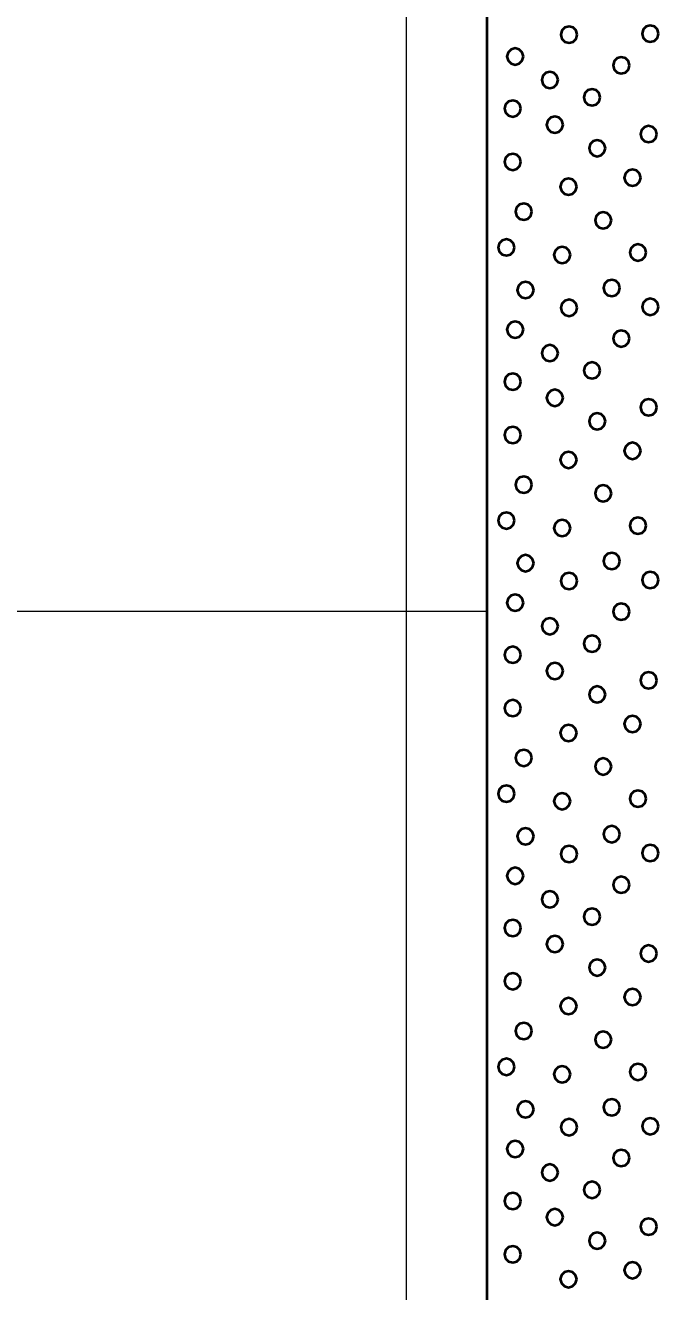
# Model space of a CAD drawing. Extents: x -582 to 653, y -817 to -3.
# Drawn here: x 320.25 to 326.15, y -211.8 to -200.02 of the extents above; entities that cross this region are included whole.
import ezdxf

# ---------------------------------------------------------------- set-up
doc = ezdxf.new("R2010")
doc.units = 0
doc.header["$LTSCALE"] = 0.4
doc.layers.add('27', color=7, linetype='Continuous', lineweight=40)
doc.layers.add('7', color=7, linetype='Continuous', lineweight=13)

msp = doc.modelspace()

# ---------------------------------------------------------------- linework, layer by layer
at = {"layer": '27'}
for points in [[(324.5465, -189.5729), (327.0465, -189.5729), (327.0465, -216.0729), (324.5465, -216.0729)], [(325.3833, -200.1108), (325.3731, -200.0727), (325.3452, -200.0448), (325.3071, -200.0346), (325.269, -200.0448), (325.2411, -200.0727), (325.2309, -200.1108), (325.2411, -200.1489), (325.269, -200.1768), (325.3071, -200.187), (325.3452, -200.1768), (325.3731, -200.1489)], [(326.1384, -200.1018), (326.1282, -200.0637), (326.1003, -200.0358), (326.0622, -200.0256), (326.0241, -200.0358), (325.9962, -200.0637), (325.986, -200.1018), (325.9962, -200.1399), (326.0241, -200.1678), (326.0622, -200.178), (326.1003, -200.1678), (326.1282, -200.1399)], [(324.8822, -200.3134), (324.872, -200.2753), (324.8441, -200.2474), (324.806, -200.2372), (324.7679, -200.2474), (324.74, -200.2753), (324.7298, -200.3134), (324.74, -200.3515), (324.7679, -200.3794), (324.806, -200.3896), (324.8441, -200.3794), (324.872, -200.3515)], [(325.8683, -200.3966), (325.8581, -200.3585), (325.8302, -200.3306), (325.7921, -200.3204), (325.754, -200.3306), (325.7261, -200.3585), (325.7159, -200.3966), (325.7261, -200.4347), (325.754, -200.4626), (325.7921, -200.4728), (325.8302, -200.4626), (325.8581, -200.4347)], [(325.2051, -200.5321), (325.1949, -200.494), (325.167, -200.4661), (325.1289, -200.4559), (325.0908, -200.4661), (325.0629, -200.494), (325.0527, -200.5321), (325.0629, -200.5702), (325.0908, -200.598), (325.1289, -200.6083), (325.167, -200.598), (325.1949, -200.5702)], [(325.5967, -200.6935), (325.5865, -200.6554), (325.5586, -200.6275), (325.5205, -200.6173), (325.4824, -200.6275), (325.4545, -200.6554), (325.4443, -200.6935), (325.4545, -200.7316), (325.4824, -200.7595), (325.5205, -200.7697), (325.5586, -200.7595), (325.5865, -200.7316)], [(324.8593, -200.7977), (324.8491, -200.7596), (324.8212, -200.7318), (324.7831, -200.7215), (324.745, -200.7318), (324.7171, -200.7596), (324.7069, -200.7977), (324.7171, -200.8358), (324.745, -200.8637), (324.7831, -200.8739), (324.8212, -200.8637), (324.8491, -200.8358)], [(325.2509, -200.9478), (325.2407, -200.9097), (325.2128, -200.8818), (325.1747, -200.8716), (325.1366, -200.8818), (325.1087, -200.9097), (325.0985, -200.9478), (325.1087, -200.9859), (325.1366, -201.0137), (325.1747, -201.024), (325.2128, -201.0137), (325.2407, -200.9859)], [(326.123, -201.0355), (326.1128, -200.9974), (326.0849, -200.9695), (326.0468, -200.9593), (326.0087, -200.9695), (325.9808, -200.9974), (325.9706, -201.0355), (325.9808, -201.0736), (326.0087, -201.1015), (326.0468, -201.1117), (326.0849, -201.1015), (326.1128, -201.0736)], [(325.645, -201.1664), (325.6348, -201.1283), (325.6069, -201.1004), (325.5688, -201.0902), (325.5307, -201.1004), (325.5028, -201.1283), (325.4926, -201.1664), (325.5028, -201.2045), (325.5307, -201.2324), (325.5688, -201.2426), (325.6069, -201.2324), (325.6348, -201.2045)], [(324.8593, -201.2935), (324.8491, -201.2554), (324.8212, -201.2276), (324.7831, -201.2173), (324.745, -201.2276), (324.7171, -201.2554), (324.7069, -201.2935), (324.7171, -201.3316), (324.745, -201.3595), (324.7831, -201.3697), (324.8212, -201.3595), (324.8491, -201.3316)], [(325.973, -201.441), (325.9628, -201.4029), (325.9349, -201.375), (325.8968, -201.3648), (325.8587, -201.375), (325.8308, -201.4029), (325.8206, -201.441), (325.8308, -201.4791), (325.8587, -201.507), (325.8968, -201.5172), (325.9349, -201.507), (325.9628, -201.4791)], [(325.378, -201.5249), (325.3678, -201.4868), (325.3399, -201.4589), (325.3018, -201.4487), (325.2637, -201.4589), (325.2358, -201.4868), (325.2256, -201.5249), (325.2358, -201.563), (325.2637, -201.5909), (325.3018, -201.6011), (325.3399, -201.5909), (325.3678, -201.563)], [(324.9623, -201.7563), (324.9521, -201.7182), (324.9242, -201.6903), (324.8861, -201.6801), (324.848, -201.6903), (324.8201, -201.7182), (324.8099, -201.7563), (324.8201, -201.7944), (324.848, -201.8223), (324.8861, -201.8325), (324.9242, -201.8223), (324.9521, -201.7944)], [(325.7009, -201.8364), (325.6907, -201.7983), (325.6628, -201.7704), (325.6247, -201.7602), (325.5866, -201.7704), (325.5587, -201.7983), (325.5485, -201.8364), (325.5587, -201.8745), (325.5866, -201.9024), (325.6247, -201.9126), (325.6628, -201.9024), (325.6907, -201.8745)], [(324.8008, -202.0894), (324.7906, -202.0513), (324.7627, -202.0234), (324.7246, -202.0132), (324.6865, -202.0234), (324.6587, -202.0513), (324.6484, -202.0894), (324.6587, -202.1275), (324.6865, -202.1554), (324.7246, -202.1656), (324.7627, -202.1554), (324.7906, -202.1275)], [(325.3195, -202.1593), (325.3093, -202.1212), (325.2814, -202.0933), (325.2433, -202.0831), (325.2052, -202.0933), (325.1773, -202.1212), (325.1671, -202.1593), (325.1773, -202.1974), (325.2052, -202.2253), (325.2433, -202.2355), (325.2814, -202.2253), (325.3093, -202.1974)], [(326.0238, -202.1364), (326.0136, -202.0983), (325.9857, -202.0704), (325.9476, -202.0602), (325.9095, -202.0704), (325.8816, -202.0983), (325.8714, -202.1364), (325.8816, -202.1745), (325.9095, -202.2024), (325.9476, -202.2126), (325.9857, -202.2024), (326.0136, -202.1745)], [(324.9784, -202.4855), (324.9682, -202.4474), (324.9403, -202.4196), (324.9022, -202.4093), (324.8641, -202.4196), (324.8362, -202.4474), (324.826, -202.4855), (324.8362, -202.5236), (324.8641, -202.5515), (324.9022, -202.5617), (324.9403, -202.5515), (324.9682, -202.5236)], [(325.7794, -202.466), (325.7692, -202.4279), (325.7413, -202.4), (325.7032, -202.3898), (325.6651, -202.4), (325.6372, -202.4279), (325.627, -202.466), (325.6372, -202.5041), (325.6651, -202.5319), (325.7032, -202.5422), (325.7413, -202.5319), (325.7692, -202.5041)], [(325.3833, -202.6508), (325.3731, -202.6127), (325.3452, -202.5848), (325.3071, -202.5746), (325.269, -202.5848), (325.2411, -202.6127), (325.2309, -202.6508), (325.2411, -202.6889), (325.269, -202.7168), (325.3071, -202.727), (325.3452, -202.7168), (325.3731, -202.6889)], [(326.1384, -202.6418), (326.1282, -202.6037), (326.1003, -202.5758), (326.0622, -202.5656), (326.0241, -202.5758), (325.9962, -202.6037), (325.986, -202.6418), (325.9962, -202.6799), (326.0241, -202.7078), (326.0622, -202.718), (326.1003, -202.7078), (326.1282, -202.6799)], [(324.8822, -202.8534), (324.872, -202.8153), (324.8441, -202.7874), (324.806, -202.7772), (324.7679, -202.7874), (324.74, -202.8153), (324.7298, -202.8534), (324.74, -202.8915), (324.7679, -202.9194), (324.806, -202.9296), (324.8441, -202.9194), (324.872, -202.8915)], [(325.8683, -202.9366), (325.8581, -202.8985), (325.8302, -202.8706), (325.7921, -202.8604), (325.754, -202.8706), (325.7261, -202.8985), (325.7159, -202.9366), (325.7261, -202.9747), (325.754, -203.0026), (325.7921, -203.0128), (325.8302, -203.0026), (325.8581, -202.9747)], [(325.2051, -203.0721), (325.1949, -203.034), (325.167, -203.0061), (325.1289, -202.9959), (325.0908, -203.0061), (325.0629, -203.034), (325.0527, -203.0721), (325.0629, -203.1102), (325.0908, -203.138), (325.1289, -203.1483), (325.167, -203.138), (325.1949, -203.1102)], [(324.8593, -203.3377), (324.8491, -203.2996), (324.8212, -203.2718), (324.7831, -203.2615), (324.745, -203.2718), (324.7171, -203.2996), (324.7069, -203.3377), (324.7171, -203.3758), (324.745, -203.4037), (324.7831, -203.4139), (324.8212, -203.4037), (324.8491, -203.3758)], [(325.5967, -203.2335), (325.5865, -203.1954), (325.5586, -203.1675), (325.5205, -203.1573), (325.4824, -203.1675), (325.4545, -203.1954), (325.4443, -203.2335), (325.4545, -203.2716), (325.4824, -203.2995), (325.5205, -203.3097), (325.5586, -203.2995), (325.5865, -203.2716)], [(325.2509, -203.4878), (325.2407, -203.4497), (325.2128, -203.4218), (325.1747, -203.4116), (325.1366, -203.4218), (325.1087, -203.4497), (325.0985, -203.4878), (325.1087, -203.5259), (325.1366, -203.5537), (325.1747, -203.564), (325.2128, -203.5537), (325.2407, -203.5259)], [(326.123, -203.5755), (326.1128, -203.5374), (326.0849, -203.5095), (326.0468, -203.4993), (326.0087, -203.5095), (325.9808, -203.5374), (325.9706, -203.5755), (325.9808, -203.6136), (326.0087, -203.6415), (326.0468, -203.6517), (326.0849, -203.6415), (326.1128, -203.6136)], [(325.645, -203.7064), (325.6348, -203.6683), (325.6069, -203.6404), (325.5688, -203.6302), (325.5307, -203.6404), (325.5028, -203.6683), (325.4926, -203.7064), (325.5028, -203.7445), (325.5307, -203.7724), (325.5688, -203.7826), (325.6069, -203.7724), (325.6348, -203.7445)], [(324.8593, -203.8335), (324.8491, -203.7954), (324.8212, -203.7676), (324.7831, -203.7573), (324.745, -203.7676), (324.7171, -203.7954), (324.7069, -203.8335), (324.7171, -203.8716), (324.745, -203.8995), (324.7831, -203.9097), (324.8212, -203.8995), (324.8491, -203.8716)], [(325.973, -203.981), (325.9628, -203.9429), (325.9349, -203.915), (325.8968, -203.9048), (325.8587, -203.915), (325.8308, -203.9429), (325.8206, -203.981), (325.8308, -204.0191), (325.8587, -204.047), (325.8968, -204.0572), (325.9349, -204.047), (325.9628, -204.0191)], [(325.378, -204.0649), (325.3678, -204.0268), (325.3399, -203.9989), (325.3018, -203.9887), (325.2637, -203.9989), (325.2358, -204.0268), (325.2256, -204.0649), (325.2358, -204.103), (325.2637, -204.1309), (325.3018, -204.1411), (325.3399, -204.1309), (325.3678, -204.103)], [(324.9623, -204.2963), (324.9521, -204.2582), (324.9242, -204.2303), (324.8861, -204.2201), (324.848, -204.2303), (324.8201, -204.2582), (324.8099, -204.2963), (324.8201, -204.3344), (324.848, -204.3623), (324.8861, -204.3725), (324.9242, -204.3623), (324.9521, -204.3344)], [(325.7009, -204.3764), (325.6907, -204.3383), (325.6628, -204.3104), (325.6247, -204.3002), (325.5866, -204.3104), (325.5587, -204.3383), (325.5485, -204.3764), (325.5587, -204.4145), (325.5866, -204.4424), (325.6247, -204.4526), (325.6628, -204.4424), (325.6907, -204.4145)], [(324.8008, -204.6294), (324.7906, -204.5913), (324.7627, -204.5634), (324.7246, -204.5532), (324.6865, -204.5634), (324.6587, -204.5913), (324.6484, -204.6294), (324.6587, -204.6675), (324.6865, -204.6954), (324.7246, -204.7056), (324.7627, -204.6954), (324.7906, -204.6675)], [(325.3195, -204.6993), (325.3093, -204.6612), (325.2814, -204.6333), (325.2433, -204.6231), (325.2052, -204.6333), (325.1773, -204.6612), (325.1671, -204.6993), (325.1773, -204.7374), (325.2052, -204.7653), (325.2433, -204.7755), (325.2814, -204.7653), (325.3093, -204.7374)], [(326.0238, -204.6764), (326.0136, -204.6383), (325.9857, -204.6104), (325.9476, -204.6002), (325.9095, -204.6104), (325.8816, -204.6383), (325.8714, -204.6764), (325.8816, -204.7145), (325.9095, -204.7424), (325.9476, -204.7526), (325.9857, -204.7424), (326.0136, -204.7145)], [(324.9784, -205.0255), (324.9682, -204.9874), (324.9403, -204.9596), (324.9022, -204.9493), (324.8641, -204.9596), (324.8362, -204.9874), (324.826, -205.0255), (324.8362, -205.0636), (324.8641, -205.0915), (324.9022, -205.1017), (324.9403, -205.0915), (324.9682, -205.0636)], [(325.7794, -205.006), (325.7692, -204.9679), (325.7413, -204.94), (325.7032, -204.9298), (325.6651, -204.94), (325.6372, -204.9679), (325.627, -205.006), (325.6372, -205.0441), (325.6651, -205.0719), (325.7032, -205.0822), (325.7413, -205.0719), (325.7692, -205.0441)], [(325.3833, -205.1908), (325.3731, -205.1527), (325.3452, -205.1248), (325.3071, -205.1146), (325.269, -205.1248), (325.2411, -205.1527), (325.2309, -205.1908), (325.2411, -205.2289), (325.269, -205.2568), (325.3071, -205.267), (325.3452, -205.2568), (325.3731, -205.2289)], [(326.1384, -205.1818), (326.1282, -205.1437), (326.1003, -205.1158), (326.0622, -205.1056), (326.0241, -205.1158), (325.9962, -205.1437), (325.986, -205.1818), (325.9962, -205.2199), (326.0241, -205.2478), (326.0622, -205.258), (326.1003, -205.2478), (326.1282, -205.2199)], [(324.8822, -205.3934), (324.872, -205.3553), (324.8441, -205.3274), (324.806, -205.3172), (324.7679, -205.3274), (324.74, -205.3553), (324.7298, -205.3934), (324.74, -205.4315), (324.7679, -205.4594), (324.806, -205.4696), (324.8441, -205.4594), (324.872, -205.4315)], [(325.8683, -205.4766), (325.8581, -205.4385), (325.8302, -205.4106), (325.7921, -205.4004), (325.754, -205.4106), (325.7261, -205.4385), (325.7159, -205.4766), (325.7261, -205.5147), (325.754, -205.5426), (325.7921, -205.5528), (325.8302, -205.5426), (325.8581, -205.5147)], [(325.2051, -205.6121), (325.1949, -205.574), (325.167, -205.5461), (325.1289, -205.5359), (325.0908, -205.5461), (325.0629, -205.574), (325.0527, -205.6121), (325.0629, -205.6502), (325.0908, -205.678), (325.1289, -205.6883), (325.167, -205.678), (325.1949, -205.6502)], [(325.5967, -205.7735), (325.5865, -205.7354), (325.5586, -205.7075), (325.5205, -205.6973), (325.4824, -205.7075), (325.4545, -205.7354), (325.4443, -205.7735), (325.4545, -205.8116), (325.4824, -205.8395), (325.5205, -205.8497), (325.5586, -205.8395), (325.5865, -205.8116)], [(324.8593, -205.8777), (324.8491, -205.8396), (324.8212, -205.8118), (324.7831, -205.8015), (324.745, -205.8118), (324.7171, -205.8396), (324.7069, -205.8777), (324.7171, -205.9158), (324.745, -205.9437), (324.7831, -205.9539), (324.8212, -205.9437), (324.8491, -205.9158)], [(325.2509, -206.0278), (325.2407, -205.9897), (325.2128, -205.9618), (325.1747, -205.9516), (325.1366, -205.9618), (325.1087, -205.9897), (325.0985, -206.0278), (325.1087, -206.0659), (325.1366, -206.0937), (325.1747, -206.104), (325.2128, -206.0937), (325.2407, -206.0659)], [(326.123, -206.1155), (326.1128, -206.0774), (326.0849, -206.0495), (326.0468, -206.0393), (326.0087, -206.0495), (325.9808, -206.0774), (325.9706, -206.1155), (325.9808, -206.1536), (326.0087, -206.1815), (326.0468, -206.1917), (326.0849, -206.1815), (326.1128, -206.1536)], [(325.645, -206.2464), (325.6348, -206.2083), (325.6069, -206.1804), (325.5688, -206.1702), (325.5307, -206.1804), (325.5028, -206.2083), (325.4926, -206.2464), (325.5028, -206.2845), (325.5307, -206.3124), (325.5688, -206.3226), (325.6069, -206.3124), (325.6348, -206.2845)], [(324.8593, -206.3735), (324.8491, -206.3354), (324.8212, -206.3076), (324.7831, -206.2973), (324.745, -206.3076), (324.7171, -206.3354), (324.7069, -206.3735), (324.7171, -206.4116), (324.745, -206.4395), (324.7831, -206.4497), (324.8212, -206.4395), (324.8491, -206.4116)], [(325.973, -206.521), (325.9628, -206.4829), (325.9349, -206.455), (325.8968, -206.4448), (325.8587, -206.455), (325.8308, -206.4829), (325.8206, -206.521), (325.8308, -206.5591), (325.8587, -206.587), (325.8968, -206.5972), (325.9349, -206.587), (325.9628, -206.5591)], [(325.378, -206.6049), (325.3678, -206.5668), (325.3399, -206.5389), (325.3018, -206.5287), (325.2637, -206.5389), (325.2358, -206.5668), (325.2256, -206.6049), (325.2358, -206.643), (325.2637, -206.6709), (325.3018, -206.6811), (325.3399, -206.6709), (325.3678, -206.643)], [(324.9623, -206.8363), (324.9521, -206.7982), (324.9242, -206.7703), (324.8861, -206.7601), (324.848, -206.7703), (324.8201, -206.7982), (324.8099, -206.8363), (324.8201, -206.8744), (324.848, -206.9023), (324.8861, -206.9125), (324.9242, -206.9023), (324.9521, -206.8744)], [(325.7009, -206.9164), (325.6907, -206.8783), (325.6628, -206.8504), (325.6247, -206.8402), (325.5866, -206.8504), (325.5587, -206.8783), (325.5485, -206.9164), (325.5587, -206.9545), (325.5866, -206.9824), (325.6247, -206.9926), (325.6628, -206.9824), (325.6907, -206.9545)], [(324.8008, -207.1694), (324.7906, -207.1313), (324.7627, -207.1034), (324.7246, -207.0932), (324.6865, -207.1034), (324.6587, -207.1313), (324.6484, -207.1694), (324.6587, -207.2075), (324.6865, -207.2354), (324.7246, -207.2456), (324.7627, -207.2354), (324.7906, -207.2075)], [(326.0238, -207.2164), (326.0136, -207.1783), (325.9857, -207.1504), (325.9476, -207.1402), (325.9095, -207.1504), (325.8816, -207.1783), (325.8714, -207.2164), (325.8816, -207.2545), (325.9095, -207.2824), (325.9476, -207.2926), (325.9857, -207.2824), (326.0136, -207.2545)], [(325.3195, -207.2393), (325.3093, -207.2012), (325.2814, -207.1733), (325.2433, -207.1631), (325.2052, -207.1733), (325.1773, -207.2012), (325.1671, -207.2393), (325.1773, -207.2774), (325.2052, -207.3053), (325.2433, -207.3155), (325.2814, -207.3053), (325.3093, -207.2774)], [(324.9784, -207.5655), (324.9682, -207.5274), (324.9403, -207.4996), (324.9022, -207.4893), (324.8641, -207.4996), (324.8362, -207.5274), (324.826, -207.5655), (324.8362, -207.6036), (324.8641, -207.6315), (324.9022, -207.6417), (324.9403, -207.6315), (324.9682, -207.6036)], [(325.7794, -207.546), (325.7692, -207.5079), (325.7413, -207.48), (325.7032, -207.4698), (325.6651, -207.48), (325.6372, -207.5079), (325.627, -207.546), (325.6372, -207.5841), (325.6651, -207.6119), (325.7032, -207.6222), (325.7413, -207.6119), (325.7692, -207.5841)], [(325.3833, -207.7308), (325.3731, -207.6927), (325.3452, -207.6648), (325.3071, -207.6546), (325.269, -207.6648), (325.2411, -207.6927), (325.2309, -207.7308), (325.2411, -207.7689), (325.269, -207.7968), (325.3071, -207.807), (325.3452, -207.7968), (325.3731, -207.7689)], [(326.1384, -207.7218), (326.1282, -207.6837), (326.1003, -207.6558), (326.0622, -207.6456), (326.0241, -207.6558), (325.9962, -207.6837), (325.986, -207.7218), (325.9962, -207.7599), (326.0241, -207.7878), (326.0622, -207.798), (326.1003, -207.7878), (326.1282, -207.7599)], [(324.8822, -207.9334), (324.872, -207.8953), (324.8441, -207.8674), (324.806, -207.8572), (324.7679, -207.8674), (324.74, -207.8953), (324.7298, -207.9334), (324.74, -207.9715), (324.7679, -207.9994), (324.806, -208.0096), (324.8441, -207.9994), (324.872, -207.9715)], [(325.8683, -208.0166), (325.8581, -207.9785), (325.8302, -207.9506), (325.7921, -207.9404), (325.754, -207.9506), (325.7261, -207.9785), (325.7159, -208.0166), (325.7261, -208.0547), (325.754, -208.0826), (325.7921, -208.0928), (325.8302, -208.0826), (325.8581, -208.0547)], [(325.2051, -208.1521), (325.1949, -208.114), (325.167, -208.0861), (325.1289, -208.0759), (325.0908, -208.0861), (325.0629, -208.114), (325.0527, -208.1521), (325.0629, -208.1902), (325.0908, -208.218), (325.1289, -208.2283), (325.167, -208.218), (325.1949, -208.1902)], [(325.5967, -208.3135), (325.5865, -208.2754), (325.5586, -208.2475), (325.5205, -208.2373), (325.4824, -208.2475), (325.4545, -208.2754), (325.4443, -208.3135), (325.4545, -208.3516), (325.4824, -208.3795), (325.5205, -208.3897), (325.5586, -208.3795), (325.5865, -208.3516)], [(324.8593, -208.4177), (324.8491, -208.3796), (324.8212, -208.3518), (324.7831, -208.3415), (324.745, -208.3518), (324.7171, -208.3796), (324.7069, -208.4177), (324.7171, -208.4558), (324.745, -208.4837), (324.7831, -208.4939), (324.8212, -208.4837), (324.8491, -208.4558)], [(325.2509, -208.5678), (325.2407, -208.5297), (325.2128, -208.5018), (325.1747, -208.4916), (325.1366, -208.5018), (325.1087, -208.5297), (325.0985, -208.5678), (325.1087, -208.6059), (325.1366, -208.6337), (325.1747, -208.644), (325.2128, -208.6337), (325.2407, -208.6059)], [(326.123, -208.6555), (326.1128, -208.6174), (326.0849, -208.5895), (326.0468, -208.5793), (326.0087, -208.5895), (325.9808, -208.6174), (325.9706, -208.6555), (325.9808, -208.6936), (326.0087, -208.7215), (326.0468, -208.7317), (326.0849, -208.7215), (326.1128, -208.6936)], [(325.645, -208.7864), (325.6348, -208.7483), (325.6069, -208.7204), (325.5688, -208.7102), (325.5307, -208.7204), (325.5028, -208.7483), (325.4926, -208.7864), (325.5028, -208.8245), (325.5307, -208.8524), (325.5688, -208.8626), (325.6069, -208.8524), (325.6348, -208.8245)], [(324.8593, -208.9135), (324.8491, -208.8754), (324.8212, -208.8476), (324.7831, -208.8373), (324.745, -208.8476), (324.7171, -208.8754), (324.7069, -208.9135), (324.7171, -208.9516), (324.745, -208.9795), (324.7831, -208.9897), (324.8212, -208.9795), (324.8491, -208.9516)], [(325.973, -209.061), (325.9628, -209.0229), (325.9349, -208.995), (325.8968, -208.9848), (325.8587, -208.995), (325.8308, -209.0229), (325.8206, -209.061), (325.8308, -209.0991), (325.8587, -209.127), (325.8968, -209.1372), (325.9349, -209.127), (325.9628, -209.0991)], [(325.378, -209.1449), (325.3678, -209.1068), (325.3399, -209.0789), (325.3018, -209.0687), (325.2637, -209.0789), (325.2358, -209.1068), (325.2256, -209.1449), (325.2358, -209.183), (325.2637, -209.2109), (325.3018, -209.2211), (325.3399, -209.2109), (325.3678, -209.183)], [(324.9623, -209.3763), (324.9521, -209.3382), (324.9242, -209.3103), (324.8861, -209.3001), (324.848, -209.3103), (324.8201, -209.3382), (324.8099, -209.3763), (324.8201, -209.4144), (324.848, -209.4423), (324.8861, -209.4525), (324.9242, -209.4423), (324.9521, -209.4144)], [(325.7009, -209.4564), (325.6907, -209.4183), (325.6628, -209.3904), (325.6247, -209.3802), (325.5866, -209.3904), (325.5587, -209.4183), (325.5485, -209.4564), (325.5587, -209.4945), (325.5866, -209.5224), (325.6247, -209.5326), (325.6628, -209.5224), (325.6907, -209.4945)], [(324.8008, -209.7094), (324.7906, -209.6713), (324.7627, -209.6434), (324.7246, -209.6332), (324.6865, -209.6434), (324.6587, -209.6713), (324.6484, -209.7094), (324.6587, -209.7475), (324.6865, -209.7754), (324.7246, -209.7856), (324.7627, -209.7754), (324.7906, -209.7475)], [(325.3195, -209.7793), (325.3093, -209.7412), (325.2814, -209.7133), (325.2433, -209.7031), (325.2052, -209.7133), (325.1773, -209.7412), (325.1671, -209.7793), (325.1773, -209.8174), (325.2052, -209.8453), (325.2433, -209.8555), (325.2814, -209.8453), (325.3093, -209.8174)], [(326.0238, -209.7564), (326.0136, -209.7183), (325.9857, -209.6904), (325.9476, -209.6802), (325.9095, -209.6904), (325.8816, -209.7183), (325.8714, -209.7564), (325.8816, -209.7945), (325.9095, -209.8224), (325.9476, -209.8326), (325.9857, -209.8224), (326.0136, -209.7945)], [(324.9784, -210.1055), (324.9682, -210.0674), (324.9403, -210.0396), (324.9022, -210.0293), (324.8641, -210.0396), (324.8362, -210.0674), (324.826, -210.1055), (324.8362, -210.1436), (324.8641, -210.1715), (324.9022, -210.1817), (324.9403, -210.1715), (324.9682, -210.1436)], [(325.7794, -210.086), (325.7692, -210.0479), (325.7413, -210.02), (325.7032, -210.0098), (325.6651, -210.02), (325.6372, -210.0479), (325.627, -210.086), (325.6372, -210.1241), (325.6651, -210.1519), (325.7032, -210.1622), (325.7413, -210.1519), (325.7692, -210.1241)], [(325.3833, -210.2708), (325.3731, -210.2327), (325.3452, -210.2048), (325.3071, -210.1946), (325.269, -210.2048), (325.2411, -210.2327), (325.2309, -210.2708), (325.2411, -210.3089), (325.269, -210.3368), (325.3071, -210.347), (325.3452, -210.3368), (325.3731, -210.3089)], [(326.1384, -210.2618), (326.1282, -210.2237), (326.1003, -210.1958), (326.0622, -210.1856), (326.0241, -210.1958), (325.9962, -210.2237), (325.986, -210.2618), (325.9962, -210.2999), (326.0241, -210.3278), (326.0622, -210.338), (326.1003, -210.3278), (326.1282, -210.2999)], [(324.8822, -210.4734), (324.872, -210.4353), (324.8441, -210.4074), (324.806, -210.3972), (324.7679, -210.4074), (324.74, -210.4353), (324.7298, -210.4734), (324.74, -210.5115), (324.7679, -210.5394), (324.806, -210.5496), (324.8441, -210.5394), (324.872, -210.5115)], [(325.8683, -210.5566), (325.8581, -210.5185), (325.8302, -210.4906), (325.7921, -210.4804), (325.754, -210.4906), (325.7261, -210.5185), (325.7159, -210.5566), (325.7261, -210.5947), (325.754, -210.6226), (325.7921, -210.6328), (325.8302, -210.6226), (325.8581, -210.5947)], [(325.2051, -210.6921), (325.1949, -210.654), (325.167, -210.6261), (325.1289, -210.6159), (325.0908, -210.6261), (325.0629, -210.654), (325.0527, -210.6921), (325.0629, -210.7302), (325.0908, -210.758), (325.1289, -210.7683), (325.167, -210.758), (325.1949, -210.7302)], [(325.5967, -210.8535), (325.5865, -210.8154), (325.5586, -210.7875), (325.5205, -210.7773), (325.4824, -210.7875), (325.4545, -210.8154), (325.4443, -210.8535), (325.4545, -210.8916), (325.4824, -210.9195), (325.5205, -210.9297), (325.5586, -210.9195), (325.5865, -210.8916)], [(324.8593, -210.9577), (324.8491, -210.9196), (324.8212, -210.8918), (324.7831, -210.8815), (324.745, -210.8918), (324.7171, -210.9196), (324.7069, -210.9577), (324.7171, -210.9958), (324.745, -211.0237), (324.7831, -211.0339), (324.8212, -211.0237), (324.8491, -210.9958)], [(325.2509, -211.1078), (325.2407, -211.0697), (325.2128, -211.0418), (325.1747, -211.0316), (325.1366, -211.0418), (325.1087, -211.0697), (325.0985, -211.1078), (325.1087, -211.1459), (325.1366, -211.1737), (325.1747, -211.184), (325.2128, -211.1737), (325.2407, -211.1459)], [(326.123, -211.1955), (326.1128, -211.1574), (326.0849, -211.1295), (326.0468, -211.1193), (326.0087, -211.1295), (325.9808, -211.1574), (325.9706, -211.1955), (325.9808, -211.2336), (326.0087, -211.2615), (326.0468, -211.2717), (326.0849, -211.2615), (326.1128, -211.2336)], [(325.645, -211.3264), (325.6348, -211.2883), (325.6069, -211.2604), (325.5688, -211.2502), (325.5307, -211.2604), (325.5028, -211.2883), (325.4926, -211.3264), (325.5028, -211.3645), (325.5307, -211.3924), (325.5688, -211.4026), (325.6069, -211.3924), (325.6348, -211.3645)], [(324.8593, -211.4535), (324.8491, -211.4154), (324.8212, -211.3876), (324.7831, -211.3773), (324.745, -211.3876), (324.7171, -211.4154), (324.7069, -211.4535), (324.7171, -211.4916), (324.745, -211.5195), (324.7831, -211.5297), (324.8212, -211.5195), (324.8491, -211.4916)], [(325.378, -211.6849), (325.3678, -211.6468), (325.3399, -211.6189), (325.3018, -211.6087), (325.2637, -211.6189), (325.2358, -211.6468), (325.2256, -211.6849), (325.2358, -211.723), (325.2637, -211.7509), (325.3018, -211.7611), (325.3399, -211.7509), (325.3678, -211.723)], [(325.973, -211.601), (325.9628, -211.5629), (325.9349, -211.535), (325.8968, -211.5248), (325.8587, -211.535), (325.8308, -211.5629), (325.8206, -211.601), (325.8308, -211.6391), (325.8587, -211.667), (325.8968, -211.6772), (325.9349, -211.667), (325.9628, -211.6391)]]:
    msp.add_lwpolyline(points, close=True, dxfattribs=at)
at = {"layer": '7'}
for p, q in [((323.7965, -315.4816), (323.7965, -169.1034)), ((291.6465, -205.4729), (324.5465, -205.4729))]:
    msp.add_line(p, q, dxfattribs=at)

doc.saveas('drawing.dxf')
